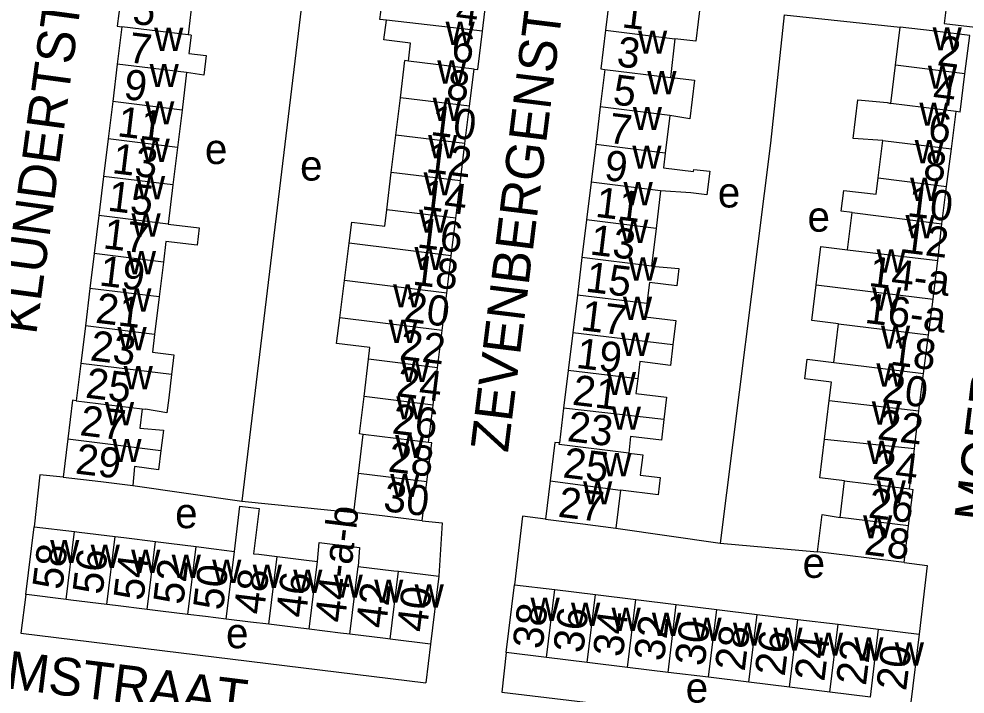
# Model space of a CAD drawing. Extents: x 157569 to 159501, y 382907 to 384670.
# Drawn here: x 158378.5 to 158503.7, y 383262.2 to 383351.5 of the extents above; entities that cross this region are included whole.
import ezdxf

# ---------------------------------------------------------------- set-up
doc = ezdxf.new("R2010")
doc.units = 0
for name, color, linetype in [('BLT_Basislijn', 7, 'Continuous'), ('BLT_Bebouwing', 7, 'Continuous'), ('BLT_Centroide', 7, 'Continuous'), ('BLT_Huisnummer', 7, 'Continuous'), ('BLT_Huisnummer_ tussenligend', 7, 'Continuous'), ('BLT_Huisnummer_reeks', 7, 'Continuous'), ('BLT_Onderverdeling_panden', 7, 'Continuous'), ('BLT_Straatnaam', 7, 'Continuous')]:
    doc.layers.add(name, color=color, linetype=linetype)

msp = doc.modelspace()

# ---------------------------------------------------------------- linework, layer by layer
at = {"layer": 'BLT_Basislijn'}
for p, q in [((158416.96, 383362.54), (158407.98, 383287.75)), ((158479.74, 383352.11), (158495.08, 383350.46)), ((158393.56, 383289.82), (158407.98, 383287.75)), ((158407.98, 383287.75), (158422.78, 383286.26)), ((158457.46, 383284.18), (158471.26, 383282.18)), ((158471.26, 383282.18), (158484.14, 383281.03)), ((158379.38, 383275.4), (158378.75, 383270.29)), ((158378.75, 383270.29), (158432.31, 383263.73)), ((158432.93, 383268.84), (158432.31, 383263.73))]:
    msp.add_line(p, q, dxfattribs=at)
for points in [[(158479.74, 383352.11), (158477.92, 383335.1), (158471.26, 383282.18)], [(158384.35, 383290.93), (158381.26, 383291.24), (158380.48, 383284.37)], [(158431.84, 383285.15), (158434.47, 383284.89), (158434.03, 383277.81)], [(158448.15, 383285.35), (158445.1, 383285.77), (158444.05, 383276.7)], [(158495.61, 383279.65), (158498.63, 383279.22), (158497.58, 383270.14)], [(158442.95, 383267.73), (158442.38, 383262.5), (158495.91, 383256.08)]]:
    msp.add_lwpolyline(points, dxfattribs=at)
at = {"layer": 'BLT_Bebouwing'}
for p, q in [((158456.73, 383355.16), (158456.11, 383350.05)), ((158401.47, 383354.5), (158400.86, 383349.43)), ((158439.81, 383349.91), (158440.43, 383354.96)), ((158392.1, 383350.5), (158391.5, 383345.56)), ((158494.46, 383345.43), (158495.08, 383350.46)), ((158401.26, 383349.38), (158400.86, 383349.43)), ((158456.11, 383350.05), (158455.49, 383344.93)), ((158465.28, 383348.93), (158464.67, 383343.81)), ((158503.65, 383344.29), (158504.28, 383349.36)), ((158391.5, 383345.56), (158390.89, 383340.61)), ((158428.96, 383341.1), (158429.56, 383346.04)), ((158430.02, 383345.98), (158429.56, 383346.04)), ((158493.85, 383340.36), (158494.46, 383345.43)), ((158400.66, 383344.44), (158400.06, 383339.49)), ((158438.1, 383339.99), (158438.7, 383344.92)), ((158456.01, 383344.86), (158455.4, 383339.9)), ((158455.49, 383344.93), (158456.01, 383344.86)), ((158464.67, 383343.81), (158465.21, 383343.74)), ((158503.02, 383339.22), (158503.65, 383344.29)), ((158390.89, 383340.61), (158390.29, 383335.67)), ((158428.35, 383336.16), (158428.96, 383341.1)), ((158400.06, 383339.49), (158399.45, 383334.55)), ((158437.5, 383335.05), (158438.1, 383339.99)), ((158455.4, 383339.9), (158454.8, 383334.92)), ((158501.86, 383334.34), (158502.49, 383339.29)), ((158503.02, 383339.22), (158502.49, 383339.29)), ((158464.6, 383338.77), (158463.99, 383333.8)), ((158390.29, 383335.67), (158389.69, 383330.72)), ((158427.75, 383331.22), (158428.35, 383336.16)), ((158436.9, 383330.11), (158437.5, 383335.05)), ((158492.17, 383330.51), (158492.77, 383335.46)), ((158399.45, 383334.55), (158398.85, 383329.6)), ((158454.8, 383334.92), (158454.19, 383329.94)), ((158501.23, 383329.39), (158501.86, 383334.34)), ((158389.69, 383330.72), (158389.06, 383325.55)), ((158427.15, 383326.28), (158427.75, 383331.22)), ((158436.29, 383325.17), (158436.9, 383330.11)), ((158398.85, 383329.6), (158398.21, 383324.4)), ((158454.19, 383329.94), (158453.58, 383324.96)), ((158463.39, 383328.82), (158462.78, 383323.84)), ((158500.6, 383324.44), (158501.23, 383329.39)), ((158389.06, 383325.55), (158388.44, 383320.51)), ((158435.69, 383320.22), (158436.29, 383325.17)), ((158488.13, 383321.01), (158488.73, 383325.95)), ((158453.58, 383324.96), (158452.98, 383319.98)), ((158462.78, 383323.84), (158462.17, 383318.86)), ((158500.06, 383319.58), (158500.6, 383324.44)), ((158421.54, 383316.94), (158422.16, 383321.87)), ((158388.44, 383320.51), (158387.87, 383315.88)), ((158435.09, 383315.28), (158435.69, 383320.22)), ((158397.6, 383319.37), (158397.04, 383314.76)), ((158452.98, 383319.98), (158452.37, 383315.01)), ((158499.43, 383314.48), (158500.06, 383319.58)), ((158420.93, 383312), (158421.54, 383316.94)), ((158387.87, 383315.88), (158387.27, 383310.93)), ((158434.49, 383310.34), (158435.09, 383315.28)), ((158452.37, 383315.01), (158451.76, 383310.03)), ((158397.04, 383314.76), (158396.43, 383309.81)), ((158498.84, 383309.76), (158499.43, 383314.48)), ((158387.27, 383310.93), (158386.67, 383305.98)), ((158433.88, 383305.4), (158434.49, 383310.34)), ((158451.76, 383310.03), (158451.15, 383305.05)), ((158486.3, 383306.11), (158486.91, 383311.2)), ((158498.17, 383304.63), (158498.84, 383309.76)), ((158424.14, 383301.58), (158424.74, 383306.52)), ((158386.67, 383305.98), (158386.06, 383301.04)), ((158433.28, 383300.46), (158433.88, 383305.4)), ((158451.15, 383305.05), (158450.55, 383300.07)), ((158497.57, 383299.68), (158498.17, 383304.63)), ((158423.54, 383296.64), (158424.14, 383301.58)), ((158432.68, 383295.52), (158433.28, 383300.46)), ((158450.55, 383300.07), (158449.99, 383295.45)), ((158485.07, 383295.97), (158485.68, 383301.05)), ((158394.8, 383299.97), (158395.22, 383299.92)), ((158496.97, 383294.72), (158497.57, 383299.68)), ((158423.41, 383291.42), (158424.04, 383296.58)), ((158424.04, 383296.58), (158423.54, 383296.64)), ((158384.97, 383296.01), (158384.35, 383290.93)), ((158496.32, 383289.36), (158496.97, 383294.72)), ((158422.78, 383286.26), (158423.41, 383291.42)), ((158431.84, 383285.15), (158432.47, 383290.31)), ((158448.77, 383290.44), (158448.15, 383285.35)), ((158487.14, 383285.57), (158487.73, 383290.42)), ((158458.08, 383289.19), (158457.46, 383284.18)), ((158496.19, 383284.48), (158496.78, 383289.31)), ((158496.32, 383289.36), (158496.78, 383289.31)), ((158379.38, 383275.4), (158380.48, 383284.37)), ((158380.48, 383284.37), (158385.84, 383283.72)), ((158385.84, 383283.72), (158386.43, 383283.64)), ((158495.61, 383279.65), (158496.19, 383284.48)), ((158386.43, 383283.64), (158391.2, 383283.06)), ((158391.2, 383283.06), (158392.38, 383282.92)), ((158392.38, 383282.92), (158396.56, 383282.4)), ((158396.56, 383282.4), (158398.33, 383282.19)), ((158398.33, 383282.19), (158401.92, 383281.75)), ((158401.92, 383281.75), (158404.28, 383281.46)), ((158404.28, 383281.46), (158407, 383281.11)), ((158423.55, 383281.62), (158423.36, 383279.12)), ((158410.23, 383280.73), (158412.64, 383280.43)), ((158412.64, 383280.43), (158416.18, 383280)), ((158416.18, 383280), (158418, 383279.78)), ((158423.36, 383279.12), (158428.09, 383278.54)), ((158428.09, 383278.54), (158428.72, 383278.47)), ((158428.72, 383278.47), (158434.03, 383277.81)), ((158434.03, 383277.81), (158432.93, 383268.84)), ((158442.95, 383267.73), (158444.05, 383276.7)), ((158444.05, 383276.7), (158449.4, 383276.04)), ((158379.5, 383275.39), (158379.38, 383275.4)), ((158384.74, 383274.74), (158379.5, 383275.39)), ((158449.4, 383276.04), (158454.76, 383275.39)), ((158454.76, 383275.39), (158460.11, 383274.73)), ((158385.33, 383274.67), (158384.74, 383274.74)), ((158390.1, 383274.09), (158385.33, 383274.67)), ((158391.28, 383273.94), (158390.1, 383274.09)), ((158395.46, 383273.43), (158391.28, 383273.94)), ((158460.11, 383274.73), (158465.46, 383274.08)), ((158465.46, 383274.08), (158470.82, 383273.42)), ((158397.23, 383273.21), (158395.46, 383273.43)), ((158400.82, 383272.77), (158397.23, 383273.21)), ((158403.18, 383272.48), (158400.82, 383272.77)), ((158405.9, 383272.14), (158403.18, 383272.48)), ((158470.82, 383273.42), (158476.17, 383272.77)), ((158476.17, 383272.77), (158481.53, 383272.11)), ((158409.13, 383271.76), (158405.91, 383272.14)), ((158411.54, 383271.46), (158409.13, 383271.76)), ((158415.08, 383271.03), (158411.54, 383271.46)), ((158481.53, 383272.11), (158486.88, 383271.46)), ((158486.88, 383271.46), (158492.23, 383270.8)), ((158416.9, 383270.8), (158415.08, 383271.03)), ((158421.04, 383270.3), (158416.9, 383270.8)), ((158422.26, 383270.15), (158421.04, 383270.3)), ((158426.99, 383269.57), (158422.26, 383270.15)), ((158492.23, 383270.8), (158497.58, 383270.14)), ((158497.58, 383270.14), (158496.49, 383261.17)), ((158427.62, 383269.49), (158426.99, 383269.57)), ((158432.93, 383268.84), (158427.62, 383269.49)), ((158448.3, 383267.07), (158442.95, 383267.73)), ((158453.66, 383266.42), (158448.3, 383267.07)), ((158459.01, 383265.76), (158453.66, 383266.42)), ((158464.37, 383265.1), (158459.01, 383265.76)), ((158469.72, 383264.45), (158464.37, 383265.1)), ((158475.07, 383263.79), (158469.72, 383264.45)), ((158480.43, 383263.14), (158475.07, 383263.79)), ((158485.78, 383262.48), (158480.43, 383263.14)), ((158491.14, 383261.83), (158485.78, 383262.48))]:
    msp.add_line(p, q, dxfattribs=at)
for points in [[(158501.74, 383357.68), (158500.92, 383350.96), (158507.27, 383350.18)], [(158392.12, 383355.64), (158391.5, 383350.57), (158392.1, 383350.5)], [(158427.1, 383351.39), (158426.25, 383351.49), (158426.61, 383354.43), (158430.97, 383353.9), (158431.24, 383356.08)], [(158468.68, 383353.72), (158468.06, 383348.59), (158465.28, 383348.93)], [(158430.02, 383345.98), (158430.3, 383348.36), (158426.78, 383348.79), (158427.1, 383351.39)], [(158504.28, 383349.36), (158500, 383349.89), (158499.32, 383349.98), (158495.08, 383350.46)], [(158401.26, 383349.38), (158400.97, 383346.97), (158403.27, 383346.69), (158402.96, 383344.12), (158400.66, 383344.44)], [(158438.7, 383344.92), (158439.2, 383344.86), (158439.81, 383349.91)], [(158465.21, 383343.74), (158467.86, 383343.43), (158467.24, 383338.34), (158464.6, 383338.77)], [(158492.77, 383335.46), (158488.85, 383335.74), (158489.46, 383340.83), (158493.37, 383340.47), (158493.85, 383340.36)], [(158463.99, 383333.8), (158463.76, 383331.86), (158467.73, 383331.38), (158467.76, 383331.64), (158469.89, 383331.39), (158469.51, 383328.26), (158467.38, 383328.52), (158463.39, 383328.82)], [(158488.73, 383325.95), (158487.29, 383326.12), (158487.62, 383328.87), (158491.91, 383328.35), (158492.17, 383330.51)], [(158422.16, 383321.87), (158422.51, 383324.68), (158426.89, 383324.13), (158427.15, 383326.28)], [(158398.21, 383324.4), (158402.35, 383323.89), (158402.06, 383321.6), (158397.93, 383322.11), (158397.6, 383319.37)], [(158483.95, 383316.35), (158484.57, 383321.44), (158488.13, 383321.01)], [(158462.17, 383318.86), (158465.8, 383318.54), (158465.52, 383316.22), (158461.9, 383316.66), (158461.57, 383313.88)], [(158486.91, 383311.2), (158483.38, 383311.63), (158483.95, 383316.35)], [(158461.57, 383313.88), (158461.35, 383312.13), (158465.39, 383311.64), (158465, 383308.41)], [(158424.74, 383306.52), (158424.93, 383308.07), (158420.51, 383308.61), (158420.93, 383312)], [(158396.43, 383309.81), (158396.14, 383307.44), (158398.99, 383307.09), (158398.67, 383304.52)], [(158465, 383308.41), (158464.68, 383305.71), (158460.63, 383306.21), (158460.35, 383303.93)], [(158485.68, 383301.05), (158485.98, 383303.49), (158482.45, 383303.92), (158482.77, 383306.53), (158486.3, 383306.11)], [(158398.67, 383304.52), (158398.3, 383301.44), (158398.06, 383299.45), (158395.22, 383299.92)], [(158460.35, 383303.93), (158460.12, 383301.99), (158464.17, 383301.51), (158463.81, 383298.54)], [(158386.06, 383301.04), (158385.59, 383301.09), (158384.97, 383296.01)], [(158394.8, 383299.97), (158394.47, 383297.39), (158397.6, 383297.14), (158397.27, 383294.47)], [(158463.81, 383298.54), (158463.48, 383295.81), (158459.42, 383296.3), (158459.16, 383294.12)], [(158432.47, 383290.31), (158433.1, 383295.47), (158432.68, 383295.52)], [(158449.99, 383295.45), (158449.39, 383295.53), (158448.77, 383290.44)], [(158487.73, 383290.42), (158484.45, 383290.83), (158485.07, 383295.97)], [(158397.27, 383294.47), (158396.95, 383291.88), (158393.79, 383292.34), (158393.56, 383289.82)], [(158459.16, 383294.12), (158461.01, 383293.89), (158460.68, 383291.18), (158463.32, 383290.86), (158463.04, 383288.59), (158458.08, 383289.19)], [(158384.35, 383290.93), (158389.31, 383290.33), (158393.56, 383289.82)], [(158407, 383281.11), (158407.73, 383287.08), (158410.25, 383286.78), (158409.52, 383280.8), (158410.23, 383280.73)], [(158431.84, 383285.15), (158426.88, 383285.76), (158422.78, 383286.26)], [(158448.15, 383285.35), (158453.11, 383284.74), (158457.46, 383284.18)], [(158484.14, 383281.03), (158484.74, 383285.98), (158487.14, 383285.57)], [(158418, 383279.78), (158418.19, 383282.27), (158423.55, 383281.62)], [(158495.61, 383279.65), (158490.64, 383280.24), (158484.14, 383281.03)]]:
    msp.add_lwpolyline(points, dxfattribs=at)
at = {"layer": 'BLT_Onderverdeling_panden'}
for p, q in [((158439.81, 383349.91), (158427.1, 383351.39)), ((158400.86, 383349.43), (158392.1, 383350.5)), ((158456.11, 383350.05), (158465.28, 383348.93)), ((158400.66, 383344.44), (158391.5, 383345.56)), ((158438.7, 383344.92), (158430.02, 383345.98)), ((158503.65, 383344.29), (158494.46, 383345.43)), ((158456.01, 383344.86), (158464.67, 383343.81)), ((158400.06, 383339.49), (158390.89, 383340.61)), ((158438.1, 383339.99), (158428.96, 383341.1)), ((158502.49, 383339.29), (158493.85, 383340.36)), ((158464.6, 383338.77), (158455.4, 383339.9)), ((158399.45, 383334.55), (158390.29, 383335.67)), ((158437.5, 383335.05), (158428.35, 383336.16)), ((158492.77, 383335.46), (158501.86, 383334.34)), ((158463.99, 383333.8), (158454.8, 383334.92)), ((158398.85, 383329.6), (158389.69, 383330.72)), ((158436.9, 383330.11), (158427.75, 383331.22)), ((158492.17, 383330.51), (158501.23, 383329.39)), ((158463.39, 383328.82), (158454.19, 383329.94)), ((158436.29, 383325.17), (158427.15, 383326.28)), ((158398.21, 383324.4), (158389.06, 383325.55)), ((158488.73, 383325.95), (158500.6, 383324.44)), ((158462.78, 383323.84), (158453.58, 383324.96)), ((158435.69, 383320.22), (158422.16, 383321.87)), ((158397.6, 383319.37), (158388.44, 383320.51)), ((158488.13, 383321.01), (158500.06, 383319.58)), ((158462.17, 383318.86), (158452.98, 383319.98)), ((158435.09, 383315.28), (158421.54, 383316.94)), ((158483.95, 383316.35), (158499.43, 383314.48)), ((158397.04, 383314.76), (158387.87, 383315.88)), ((158461.57, 383313.88), (158452.37, 383315.01)), ((158434.49, 383310.34), (158420.93, 383312)), ((158396.43, 383309.81), (158387.27, 383310.93)), ((158465, 383308.41), (158451.76, 383310.03)), ((158486.91, 383311.2), (158498.84, 383309.76)), ((158433.88, 383305.4), (158424.74, 383306.52)), ((158398.67, 383304.52), (158386.67, 383305.98)), ((158460.35, 383303.93), (158451.15, 383305.05)), ((158486.3, 383306.11), (158498.17, 383304.63)), ((158433.28, 383300.46), (158424.14, 383301.58)), ((158386.06, 383301.04), (158394.8, 383299.97)), ((158463.81, 383298.54), (158450.55, 383300.07)), ((158485.68, 383301.05), (158497.57, 383299.68)), ((158432.68, 383295.52), (158424.04, 383296.58)), ((158384.97, 383296.01), (158397.27, 383294.47)), ((158485.07, 383295.97), (158496.97, 383294.72)), ((158432.47, 383290.31), (158423.41, 383291.42)), ((158448.77, 383290.44), (158458.08, 383289.19)), ((158487.73, 383290.42), (158496.32, 383289.36)), ((158496.19, 383284.48), (158487.14, 383285.57)), ((158384.74, 383274.74), (158385.84, 383283.72)), ((158390.1, 383274.09), (158391.2, 383283.06)), ((158395.46, 383273.43), (158396.56, 383282.4)), ((158400.82, 383272.77), (158401.92, 383281.75)), ((158405.91, 383272.14), (158407, 383281.11)), ((158411.54, 383271.46), (158412.64, 383280.43)), ((158416.9, 383270.8), (158418, 383279.78)), ((158422.26, 383270.15), (158423.36, 383279.12)), ((158427.62, 383269.49), (158428.72, 383278.47)), ((158448.3, 383267.07), (158449.4, 383276.04)), ((158453.66, 383266.42), (158454.76, 383275.39)), ((158459.01, 383265.76), (158460.11, 383274.73)), ((158464.37, 383265.1), (158465.46, 383274.08)), ((158469.72, 383264.45), (158470.82, 383273.42)), ((158475.07, 383263.79), (158476.17, 383272.77)), ((158480.43, 383263.14), (158481.53, 383272.11)), ((158485.78, 383262.48), (158486.88, 383271.46)), ((158491.14, 383261.83), (158492.23, 383270.8))]:
    msp.add_line(p, q, dxfattribs=at)
msp.add_lwpolyline([(158459.16, 383294.12), (158449.96, 383295.23), (158449.99, 383295.45)], dxfattribs=at)

# ---------------------------------------------------------------- texts
at = {"layer": 'BLT_Centroide'}
for s, p in [('w', (158396.37, 383347.31)), ('w', (158434.93, 383348.12)), ('w', (158499.37, 383347.38)), ('w', (158460.39, 383346.94)), ('w', (158395.77, 383342.53)), ('w', (158433.83, 383343)), ('w', (158498.74, 383342.31)), ('w', (158461.62, 383341.59)), ('w', (158395.18, 383337.59)), ('w', (158433.23, 383338.06)), ('w', (158497.62, 383337.41)), ('w', (158459.7, 383336.84)), ('w', (158394.57, 383332.62)), ('e', (158403.09, 383332.35)), ('w', (158432.62, 383333.12)), ('w', (158497.01, 383332.44)), ('w', (158459.64, 383331.72)), ('e', (158415.68, 383330.16)), ('w', (158393.96, 383327.69)), ('w', (158432.02, 383328.19)), ('w', (158496.39, 383327.47)), ('w', (158458.48, 383326.88)), ('e', (158470.95, 383326.6)), ('w', (158431.42, 383323.25)), ('e', (158482.82, 383323.4)), ('w', (158393.37, 383322.75)), ('w', (158495.78, 383322.53)), ('w', (158457.88, 383321.91)), ('w', (158430.81, 383318.31)), ('w', (158392.76, 383317.78)), ('w', (158459.11, 383316.94)), ('w', (158491.96, 383318)), ('w', (158427.98, 383313.38)), ('w', (158392.15, 383312.84)), ('w', (158491.36, 383312.97)), ('w', (158458.39, 383311.72)), ('w', (158427.4, 383308.69)), ('w', (158391.52, 383307.72)), ('w', (158458.11, 383306.97)), ('w', (158492.54, 383307.91)), ('w', (158429.02, 383303.5)), ('w', (158392.34, 383302.56)), ('w', (158491.93, 383302.91)), ('w', (158456.27, 383301.78)), ('w', (158428.41, 383298.56)), ('w', (158389.85, 383297.78)), ('w', (158456.92, 383297.19)), ('w', (158491.33, 383297.88)), ('w', (158428.26, 383293.44)), ('w', (158390.84, 383292.91)), ('w', (158490.7, 383292.66)), ('w', (158455.66, 383291.03)), ('w', (158427.62, 383288.28)), ('w', (158453.12, 383287.31)), ('w', (158491.96, 383287.44)), ('e', (158399.15, 383284.17)), ('w', (158490.17, 383282.81)), ('w', (158382.61, 383279.56)), ('w', (158387.97, 383278.91)), ('w', (158393.33, 383278.25)), ('w', (158398.69, 383277.59)), ('w', (158404.05, 383276.94)), ('e', (158482.17, 383277.6)), ('w', (158409.41, 383276.28)), ('w', (158414.77, 383275.62)), ('w', (158420.12, 383274.97)), ('w', (158425.48, 383274.31)), ('w', (158430.83, 383273.66)), ('w', (158446.17, 383271.89)), ('w', (158451.53, 383271.23)), ('w', (158456.89, 383270.58)), ('w', (158462.23, 383269.92)), ('e', (158405.88, 383268.29)), ('w', (158467.59, 383269.27)), ('w', (158472.95, 383268.61)), ('w', (158478.3, 383267.95)), ('w', (158483.66, 383267.3)), ('w', (158489, 383266.64)), ('w', (158494.36, 383265.98)), ('e', (158466.7, 383261.09))]:
    msp.add_text(s, height=4, dxfattribs=at).set_placement(p)
at = {"layer": 'BLT_Huisnummer'}
for s, rotation, p in [('5', 353.0725, (158393.38, 383350.93)), ('1', 353.0543, (158458.14, 383350.45)), ('6', 353.0508, (158435.56, 383345.98)), ('2', 352.9126, (158499.86, 383345.44)), ('9', 353.0725, (158392.22, 383340.97)), ('5', 353.0543, (158456.95, 383340.26)), ('10', 353.0508, (158432.82, 383336.19)), ('6', 352.9126, (158498.63, 383335.36)), ('13', 353.0725, (158390.7, 383331.16)), ('9', 353.0543, (158455.8, 383330.26)), ('14', 353.0508, (158431.64, 383326.36)), ('10', 352.9126, (158495.88, 383325.47)), ('17', 353.0725, (158389.51, 383321.21)), ('13', 353.0543, (158453.91, 383320.4)), ('18', 353.0508, (158430.46, 383316.4)), ('21', 353.0725, (158388.5, 383311.37)), ('17', 353.0543, (158452.71, 383310.38)), ('22', 353.0508, (158428.73, 383306.55)), ('18', 352.9126, (158493.66, 383305.8)), ('25', 353.0725, (158387.17, 383301.46)), ('21', 353.0543, (158451.59, 383300.52)), ('26', 353.0508, (158427.74, 383296.72)), ('22', 352.9126, (158491.95, 383295.96)), ('29', 353.0725, (158385.83, 383291.42)), ('30', 353.0508, (158426.59, 383286.45)), ('27', 353.0543, (158449.7, 383285.7)), ('28', 352.9126, (158490.21, 383280.72)), ('58', 83.0173, (158384.21, 383275.93)), ('52', 83.0173, (158400.2, 383273.95)), ('48', 83.0173, (158410.86, 383272.64)), ('40', 83.0173, (158432.42, 383270.31)), ('38', 83.0173, (158447.74, 383268.08)), ('32', 83.0173, (158463.81, 383266.47)), ('28', 83.0173, (158474.5, 383265.15)), ('24', 83.0173, (158485.04, 383263.81)), ('20', 83.0173, (158495.86, 383262.56))]:
    msp.add_text(s, height=4, rotation=rotation, dxfattribs=at).set_placement(p)
at = {"layer": 'BLT_Huisnummer_ tussenligend'}
for s, rotation, p in [('4', 353.0508, (158436.13, 383350.91)), ('7', 353.0725, (158392.84, 383345.83)), ('3', 353.0543, (158457.46, 383345.3)), ('8', 353.0508, (158434.9, 383340.94)), ('4', 352.9126, (158499.28, 383340.34)), ('11', 353.0725, (158391.39, 383336.04)), ('7', 353.0543, (158456.36, 383335.17)), ('12', 353.0508, (158432.23, 383331.28)), ('8', 352.9126, (158498.01, 383330.32)), ('15', 353.0725, (158390.1, 383326.19)), ('11', 353.0543, (158454.64, 383325.38)), ('16', 353.0508, (158431.05, 383321.32)), ('12', 352.9126, (158495.32, 383320.66)), ('19', 353.0725, (158388.99, 383316.3)), ('15', 353.0543, (158453.34, 383315.48)), ('20', 353.0508, (158429.3, 383311.53)), ('23', 353.0725, (158387.79, 383306.39)), ('19', 353.0543, (158452.09, 383305.4)), ('24', 353.0508, (158428.32, 383301.64)), ('20', 352.9126, (158492.56, 383300.85)), ('27', 353.0725, (158386.43, 383296.49)), ('23', 353.0543, (158450.92, 383295.71)), ('28', 353.0508, (158427.21, 383291.68)), ('25', 353.0543, (158450.34, 383290.91)), ('24', 352.9126, (158491.31, 383290.69)), ('26', 352.9126, (158490.74, 383285.59)), ('56', 83.0173, (158389.52, 383275.28)), ('54', 83.0173, (158394.94, 383274.48)), ('50', 83.0173, (158405.47, 383273.21)), ('46', 83.0173, (158416.43, 383272.21)), ('42', 83.0173, (158427.02, 383270.82)), ('36', 83.0173, (158453.12, 383267.54)), ('34', 83.0173, (158458.37, 383267.03)), ('30', 83.0173, (158469.19, 383265.83)), ('26', 83.0173, (158479.79, 383264.49)), ('22', 83.0173, (158490.54, 383263.26))]:
    msp.add_text(s, height=4, rotation=rotation, dxfattribs=at).set_placement(p)
at = {"layer": 'BLT_Huisnummer_reeks'}
for s, rotation, p in [('14-a', 352.9126, (158490.8, 383316.22)), ('16-a', 352.9126, (158490.29, 383311.35)), ('44-a-b', 83.0173, (158421.58, 383271.56))]:
    msp.add_text(s, height=4, rotation=rotation, dxfattribs=at).set_placement(p)
at = {"layer": 'BLT_Straatnaam'}
for s, rotation, p in [('KLUNDERTSTRAAT', 82.2973, (158380.76, 383309.67)), ('ZEVENBERGENSTRAAT', 82.9744, (158443.18, 383294.08)), ('MOERDIJKSTRAAT', 83.0293, (158507.19, 383284.82)), ('BERGEN OP ZOOMSTRAAT', 352.9387, (158320.99, 383269.91))]:
    msp.add_text(s, height=5, rotation=rotation, dxfattribs=at).set_placement(p)

doc.saveas('drawing.dxf')
